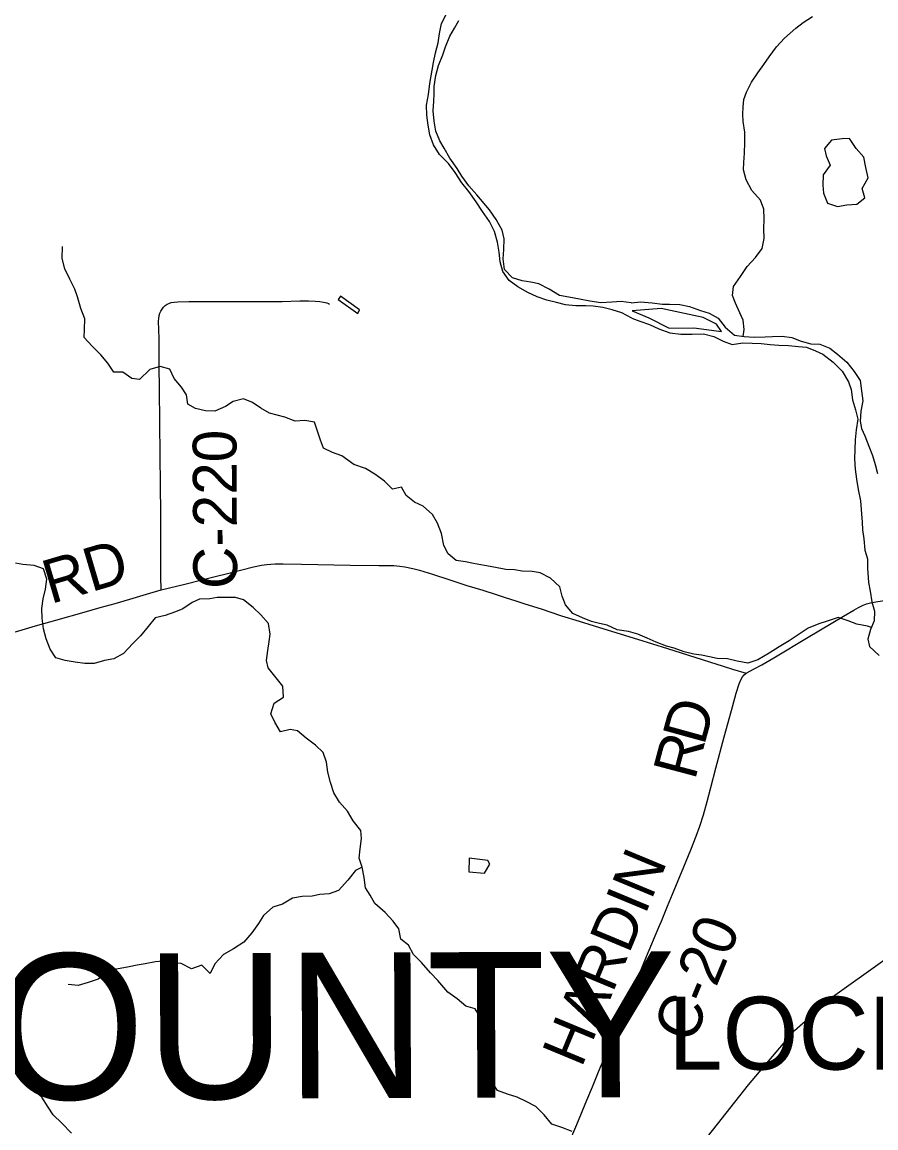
# Model space of a CAD drawing. Extents: x -87 to 2145, y -2128 to 440.
# Drawn here: x 209.65 to 238.94, y 214.23 to 252.18 of the extents above; entities that cross this region are included whole.
import ezdxf

# ---------------------------------------------------------------- set-up
doc = ezdxf.new("R2010")
doc.units = 0
for name, color, linetype in [('GM_X_Corporation_Text', 7, 'Continuous'), ('GM_X_County_Road', 7, 'Continuous'), ('GM_X_County_Road_Text', 7, 'Continuous'), ('GM_X_County_Text', 7, 'Continuous'), ('GM_X_Major_River', 7, 'Continuous'), ('GM_X_Minor_Lake', 7, 'Continuous'), ('GM_X_Minor_River', 7, 'Continuous'), ('GM_X_Rail_Line', 7, 'Continuous')]:
    doc.layers.add(name, color=color, linetype=linetype)

msp = doc.modelspace()

# ---------------------------------------------------------------- linework, layer by layer
at = {"layer": 'GM_X_County_Road'}
for points in [[(214.42, 232.692), (214.413, 233.136), (214.411, 233.612), (214.411, 234.071), (214.409, 234.662), (214.407, 235.334), (214.395, 236.269), (214.377, 238.419), (214.362, 239.606), (214.353, 240.355), (214.354, 240.831), (214.349, 241.241), (214.35, 241.323), (214.334, 241.913), (214.338, 242.011), (214.353, 242.109), (214.376, 242.187), (214.408, 242.262), (214.451, 242.332), (214.502, 242.396), (214.562, 242.452), (214.63, 242.498), (214.689, 242.527), (214.767, 242.553), (214.863, 242.572), (214.994, 242.584), (215.371, 242.587), (215.716, 242.59), (216.044, 242.593), (216.914, 242.592), (217.57, 242.592), (218.046, 242.589), (218.571, 242.595), (219.178, 242.611), (219.473, 242.616), (219.703, 242.608), (219.866, 242.592), (219.995, 242.57), (220.106, 242.541), (220.167, 242.518), (220.194, 242.502)], [(214.42, 232.692), (215.233, 232.894), (215.817, 233.039), (216.319, 233.163), (216.654, 233.243), (217.194, 233.383), (217.592, 233.481), (217.864, 233.537), (218.041, 233.565), (218.186, 233.581), (218.332, 233.589), (218.61, 233.589), (219.233, 233.577), (220.904, 233.546), (221.889, 233.528), (222.181, 233.53), (222.409, 233.525), (222.604, 233.51), (222.781, 233.486), (223.052, 233.429), (223.289, 233.367), (223.728, 233.233), (224.32, 233.04), (224.914, 232.849), (225.463, 232.682), (225.914, 232.531), (226.227, 232.433), (226.587, 232.318), (226.899, 232.219), (227.462, 232.042), (228.16, 231.806), (228.762, 231.621), (229.609, 231.359), (230.761, 231.003), (231.796, 230.684), (233.703, 230.078), (234.029, 229.97), (234.487, 229.837)], [(209.183, 231.181), (209.652, 231.326), (210.109, 231.456), (210.804, 231.651), (211.783, 231.926), (212.333, 232.089), (212.838, 232.232), (213.342, 232.38), (214.035, 232.581), (214.42, 232.692)], [(234.487, 229.837), (234.769, 229.981), (235.028, 230.123), (235.44, 230.361), (236.622, 231.069), (237.834, 231.79), (238.185, 232.002), (238.341, 232.09), (238.501, 232.169), (238.621, 232.215), (238.761, 232.254), (238.937, 232.287), (239.456, 232.36), (239.748, 232.397), (240.089, 232.442), (240.366, 232.483)], [(228.477, 213.863), (228.684, 214.345), (229.03, 215.178), (229.215, 215.633), (229.427, 216.149), (229.666, 216.724), (229.85, 217.163), (230.144, 217.875), (230.344, 218.361), (230.546, 218.845), (230.796, 219.434), (231.077, 220.116), (231.495, 221.115), (231.584, 221.326), (231.797, 221.841), (231.966, 222.251), (232.355, 223.19), (232.591, 223.767), (232.776, 224.241), (232.899, 224.582), (233.023, 224.974), (233.152, 225.432), (233.278, 225.908), (233.455, 226.573), (233.741, 227.652), (233.875, 228.142), (234.019, 228.681), (234.153, 229.153), (234.25, 229.466), (234.309, 229.607), (234.37, 229.711), (234.426, 229.781), (234.487, 229.837)]]:
    msp.add_lwpolyline(points, dxfattribs=at)
at = {"layer": 'GM_X_Major_River'}
for points in [[(230.57, 242.025), (230.231, 242.208), (229.891, 242.305), (229.571, 242.381), (229.24, 242.428), (228.989, 242.443), (228.648, 242.449), (228.297, 242.476), (227.987, 242.552), (227.657, 242.639), (227.318, 242.756), (226.999, 242.903), (226.661, 243.091), (226.363, 243.308), (226.148, 243.624), (226.054, 243.959), (226.02, 244.282), (225.966, 244.625), (225.852, 244.99), (225.688, 245.335), (225.443, 245.683), (225.228, 246.009), (224.974, 246.366), (224.738, 246.663), (224.504, 247.02), (224.278, 247.326), (223.973, 247.634), (223.768, 247.971), (223.634, 248.316), (223.579, 248.639), (223.536, 248.982), (223.522, 249.335), (223.589, 249.697), (223.636, 250.069), (223.77, 250.791), (223.837, 251.123), (223.924, 251.474), (223.97, 251.795), (224.036, 252.136), (224.213, 252.466)], [(230.549, 242.547), (230.198, 242.591), (229.886, 242.567), (229.504, 242.544), (229.123, 242.601), (228.773, 242.668), (228.412, 242.736), (228.092, 242.802), (227.734, 243.02), (227.376, 243.198), (227.106, 243.254), (226.805, 243.3), (226.476, 243.407), (226.2, 243.694), (226.156, 244.057), (226.182, 244.379), (226.189, 244.742), (226.125, 245.045), (225.91, 245.412), (225.685, 245.738), (225.253, 246.25), (224.977, 246.558), (224.742, 246.895), (224.577, 247.16), (224.322, 247.507), (224.127, 247.853), (223.981, 248.108), (223.847, 248.443), (223.783, 248.776), (223.749, 249.14), (223.776, 249.472), (223.79, 249.723), (223.785, 249.975), (223.842, 250.347), (223.939, 250.688), (224.087, 251.058), (224.182, 251.328), (224.33, 251.698), (224.485, 251.977), (224.631, 252.236)], [(230.549, 242.547), (230.867, 242.583), (231.267, 242.548), (231.617, 242.505), (231.867, 242.496), (232.218, 242.494), (232.547, 242.422), (232.924, 242.287), (233.222, 242.196), (233.537, 242.024), (233.776, 241.713), (234.088, 241.44), (234.427, 241.388), (234.778, 241.365), (235.14, 241.382), (235.401, 241.393), (235.722, 241.401), (236.062, 241.359), (236.378, 241.227), (236.707, 241.144), (237.017, 241.133), (237.363, 240.99), (237.627, 240.789), (237.949, 240.506), (238.198, 240.195), (238.398, 239.876), (238.446, 239.522), (238.494, 239.188), (238.431, 238.828), (238.409, 238.487), (238.45, 238.233), (238.562, 237.978), (238.7, 237.621), (238.829, 237.304), (238.919, 236.999), (238.998, 236.684)], [(233.641, 241.561), (233.479, 241.814), (233.015, 242.042), (231.581, 242.356), (230.585, 242.271)], [(230.585, 242.271), (231.149, 242.029), (231.848, 241.672), (232.692, 241.692), (233.641, 241.561)], [(230.57, 242.025), (230.844, 241.919), (231.181, 241.806), (231.497, 241.654), (231.873, 241.52), (232.253, 241.476), (232.634, 241.472), (233.026, 241.478), (233.384, 241.395), (233.699, 241.233), (234.016, 241.121), (234.38, 241.178), (234.7, 241.166), (235.011, 241.145), (235.321, 241.114), (235.611, 241.093), (235.942, 241.081), (236.292, 241.049), (236.562, 241.019), (236.869, 240.897), (237.126, 240.787), (237.477, 240.513), (237.787, 240.2), (238.005, 239.83), (238.096, 239.575), (238.144, 239.221), (238.242, 238.875), (238.321, 238.55), (238.268, 238.19), (238.236, 237.849), (238.213, 237.195), (238.231, 236.842), (238.279, 236.499), (238.336, 236.134), (238.413, 235.749), (238.448, 235.305), (238.478, 235.022), (238.489, 234.76), (238.528, 234.447), (238.564, 234.053), (238.654, 233.758), (238.653, 233.436), (238.685, 232.942), (238.745, 232.648), (238.803, 232.283), (238.901, 231.958), (238.88, 231.626), (238.759, 231.329), (238.667, 231), (238.728, 230.746), (239.059, 230.443)]]:
    msp.add_lwpolyline(points, dxfattribs=at)
at = {"layer": 'GM_X_Minor_Lake'}
for points in [[(237.424, 248.124), (237.183, 247.841), (237.235, 247.587), (237.374, 247.27), (237.131, 246.937), (237.119, 246.585), (237.14, 246.312), (237.278, 245.965), (237.625, 245.852), (237.95, 245.909)], [(237.95, 245.909), (238.29, 245.929), (238.569, 246.15), (238.47, 246.476), (238.683, 246.831), (238.596, 247.196), (238.528, 247.551), (238.267, 247.842), (238.038, 248.182), (237.787, 248.171), (237.424, 248.124)], [(220.578, 242.774), (220.495, 242.665), (221.168, 242.178)], [(221.168, 242.178), (221.231, 242.307), (220.578, 242.774)], [(225.624, 223.404), (224.983, 223.488), (224.974, 223.015)], [(224.974, 223.015), (225.515, 222.973), (225.692, 223.282), (225.624, 223.404)]]:
    msp.add_lwpolyline(points, dxfattribs=at)
at = {"layer": 'GM_X_Minor_River'}
for points in [[(234.395, 241.393), (234.426, 241.629), (234.387, 241.953), (234.276, 242.208), (234.127, 242.536), (234.026, 242.801), (234.056, 243.102), (234.299, 243.455), (234.532, 243.789), (234.814, 244.101), (235.036, 244.415), (235.108, 244.755), (235.1, 245.087), (235.112, 245.429), (235.093, 245.762), (234.984, 246.068), (234.684, 246.401), (234.487, 246.77), (234.398, 247.116), (234.407, 247.367), (234.439, 247.688), (234.441, 248.05), (234.444, 248.402), (234.386, 248.767), (234.375, 249.019), (234.384, 249.27), (234.413, 249.521), (234.502, 249.779), (234.675, 250.125), (234.887, 250.44), (235.097, 250.724), (235.277, 250.99), (235.53, 251.333), (235.802, 251.635), (236.195, 251.973), (236.453, 252.165), (236.771, 252.375)], [(230.458, 231.265), (230.069, 231.325), (229.721, 231.484), (229.461, 231.54), (229.191, 231.606), (228.872, 231.733), (228.544, 231.881), (228.299, 232.178), (228.175, 232.483), (228.101, 232.797), (227.776, 233.096), (227.429, 233.284), (227.148, 233.32), (226.807, 233.337), (226.547, 233.383), (226.246, 233.389), (225.836, 233.479), (225.516, 233.536), (225.135, 233.594), (224.866, 233.66), (224.545, 233.697), (224.269, 233.934), (224.114, 234.22), (224.042, 234.624), (223.899, 234.98), (223.725, 235.285), (223.409, 235.564), (223.111, 235.701), (222.824, 235.929), (222.67, 236.214), (222.357, 236.15), (222.082, 236.428), (221.755, 236.666), (221.428, 236.864), (221.029, 236.994), (220.623, 237.294), (220.295, 237.412), (219.996, 237.559), (219.882, 237.833), (219.768, 238.178), (219.684, 238.452), (219.353, 238.509), (219.022, 238.486), (218.663, 238.624), (218.143, 238.756), (217.836, 238.934), (217.549, 239.131), (217.25, 239.248), (216.886, 239.155), (216.632, 238.989), (216.267, 238.826), (215.946, 238.843), (215.596, 238.921), (215.338, 239.067), (215.294, 239.39), (215.119, 239.646), (214.864, 239.953), (214.72, 240.268), (214.391, 240.356), (214.037, 240.253), (213.679, 239.918), (213.418, 239.953), (213.101, 240.161), (212.8, 240.168), (212.596, 240.474), (212.351, 240.761), (212.056, 241.06), (211.781, 241.358), (211.796, 241.629), (211.804, 242.002), (211.661, 242.347), (211.549, 242.752), (211.464, 243.016), (211.29, 243.362), (211.117, 243.718), (211.024, 244.063), (211.032, 244.475)], [(210.333, 231.72), (210.33, 232.052), (210.377, 232.384), (210.454, 232.715), (210.502, 233.056), (210.379, 233.411), (210.06, 233.528), (209.679, 233.567), (209.419, 233.612)], [(228.522, 214.104), (228.173, 214.242), (227.824, 214.35), (227.56, 214.677), (227.275, 214.965), (226.947, 215.133), (226.639, 215.28), (226.299, 215.388), (225.961, 215.516), (225.756, 215.832), (225.703, 216.135), (225.648, 216.398), (225.595, 216.761), (225.592, 217.104), (225.578, 217.366), (225.414, 217.691), (225.381, 218.014), (225.196, 218.31), (224.877, 218.407), (224.581, 218.655), (224.254, 218.883), (223.911, 219.283), (223.665, 219.55), (223.352, 219.908), (223.076, 220.176), (222.912, 220.501), (222.645, 220.708), (222.572, 221.062), (222.377, 221.328), (222.102, 221.616), (221.747, 221.935), (221.592, 222.21), (221.437, 222.465), (221.384, 222.819), (221.321, 223.182), (221.217, 223.487), (221.254, 223.808), (221.292, 224.16), (221.267, 224.432), (221.013, 224.769), (220.809, 225.096), (220.545, 225.403), (220.341, 225.73), (220.228, 226.085), (220.135, 226.439), (220.092, 226.782), (219.978, 227.107), (219.712, 227.364), (219.396, 227.602), (219.1, 227.86), (218.85, 227.896), (218.517, 227.822), (218.323, 228.149), (218.178, 228.444), (218.296, 228.804), (218.622, 229.008), (218.6, 229.391), (218.365, 229.678), (218.091, 230.016), (218.036, 230.269), (218.083, 230.61), (218.13, 230.922), (218.155, 231.173), (218.102, 231.536), (217.838, 231.834), (217.582, 232.091), (217.246, 232.35), (216.976, 232.436), (216.615, 232.434), (216.344, 232.429), (216.092, 232.384), (215.74, 232.372), (215.487, 232.266), (215.16, 232.041), (214.907, 231.936), (214.563, 231.812), (214.21, 231.729), (213.973, 231.432), (213.715, 231.115), (213.448, 230.859), (213.13, 230.513), (212.795, 230.329), (212.472, 230.275), (212.118, 230.162), (211.797, 230.169), (211.467, 230.216), (211.126, 230.274), (210.807, 230.361), (210.612, 230.657), (210.479, 231.012), (210.386, 231.357), (210.333, 231.72)], [(238.789, 231.404), (238.653, 231.454), (238.294, 231.517), (237.987, 231.628), (237.65, 231.741), (237.233, 231.605), (236.98, 231.534), (236.623, 231.376), (236.243, 231.128), (235.966, 230.946), (235.627, 230.737), (235.278, 230.518), (234.889, 230.291), (234.554, 230.182), (234.185, 230.246), (233.847, 230.328), (233.496, 230.341), (233.237, 230.401), (232.958, 230.451), (232.698, 230.49), (232.37, 230.563), (232.023, 230.696), (231.755, 230.766), (231.408, 230.899), (231.092, 231.041), (230.776, 231.174), (230.458, 231.265)], [(221.321, 223.182), (221.088, 223.066), (220.83, 222.73), (220.501, 222.374), (220.187, 222.26), (219.865, 222.237), (219.603, 222.182), (219.261, 222.169), (218.929, 222.115), (218.583, 221.901), (218.25, 221.808), (217.932, 221.512), (217.756, 221.244), (217.528, 220.927), (217.26, 220.6), (216.904, 220.376), (216.558, 220.182), (216.26, 219.857), (216.103, 219.528), (215.818, 219.816), (215.463, 219.692), (215.106, 219.871), (214.845, 219.886), (214.474, 219.945), (214.223, 219.93), (213.87, 219.857), (213.598, 219.812), (213.326, 219.757), (212.892, 219.676), (212.619, 219.601), (212.262, 219.327), (211.918, 219.214), (211.575, 219.12), (211.234, 219.148)], [(211.347, 214.043), (211.013, 214.393), (210.718, 214.681), (210.543, 214.936), (210.329, 215.283), (210.043, 215.52), (209.933, 215.563)]]:
    msp.add_lwpolyline(points, dxfattribs=at)
at = {"layer": 'GM_X_Rail_Line'}
msp.add_lwpolyline([(231.215, 211.437), (234.568, 215.709), (236.151, 217.571), (237.539, 218.786), (246.862, 225.437), (247.437, 226.204), (247.672, 227.387), (247.845, 230.949), (248.701, 238.101), (249.375, 244.621), (249.592, 245.3), (250.376, 246.974), (251.762, 250.378), (252.498, 252.258)], dxfattribs=at)

# ---------------------------------------------------------------- texts
at = {"layer": 'GM_X_Corporation_Text'}
msp.add_text('LOCKINGTON', height=2.5, rotation=0, dxfattribs=at).set_placement((231.824, 216.228))
at = {"layer": 'GM_X_County_Road_Text'}
for s, rotation, p in [('C-220', 90.2738, (217.028, 232.729)), ('RD', 16.4662, (210.629, 232.203)), ('D', 74.573, (233.048, 227.318)), ('R', 75.1312, (232.732, 226.131)), ('HARDIN', 67.4199, (228.841, 216.262)), ('C-20', 67.5712, (232.65, 217.072))]:
    msp.add_text(s, height=1.5, rotation=rotation, dxfattribs=at).set_placement(p)
at = {"layer": 'GM_X_County_Text'}
msp.add_text('SHELBY COUNTY', height=5, rotation=0.2267, dxfattribs=at).set_placement((175.61, 215.065))

doc.saveas('drawing.dxf')
